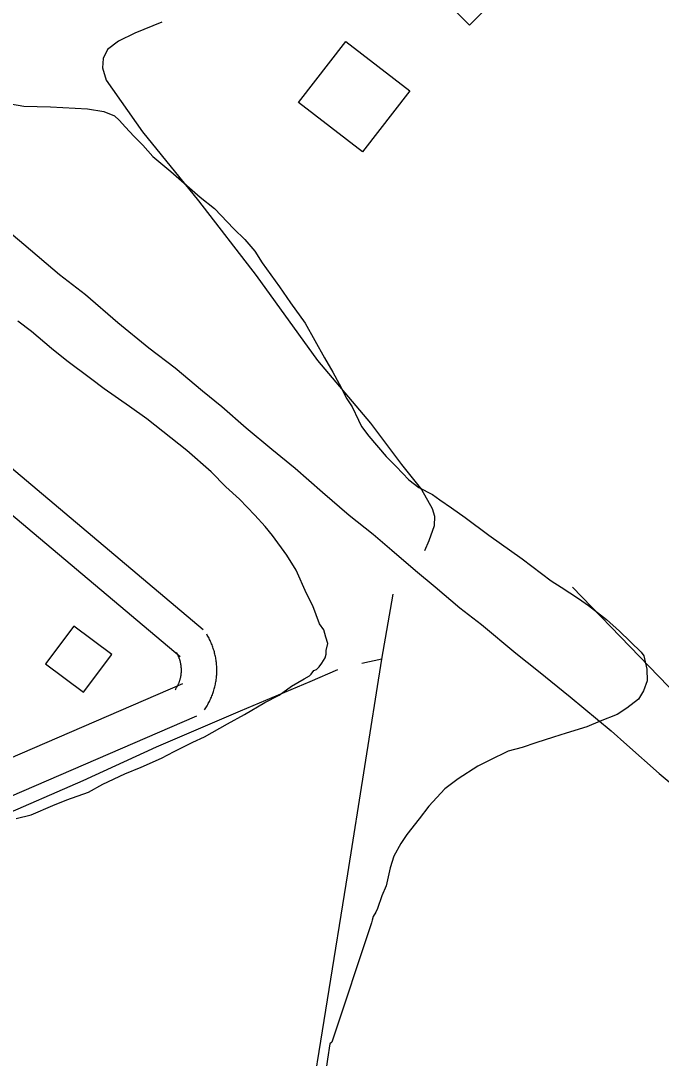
# Model space of a CAD drawing. Extents: x 3540316 to 3578335, y 553172 to 578787.
# Drawn here: x 3552140 to 3552683, y 567972 to 568851 of the extents above; entities that cross this region are included whole.
import ezdxf

# ---------------------------------------------------------------- set-up
doc = ezdxf.new("R2010")
doc.units = 0
for name, color, linetype in [('V-BLDG-OTLN', 7, 'Continuous'), ('V-DTCH-CNTR', 7, 'Continuous'), ('V-RAIL-TRAK', 7, 'Continuous'), ('V-ROAD-CNTR', 7, 'Continuous'), ('V-SITE-VEGE', 7, 'Continuous'), ('V-TOPO-SHOR', 7, 'Continuous')]:
    doc.layers.add(name, color=color, linetype=linetype)

msp = doc.modelspace()

# ---------------------------------------------------------------- linework, layer by layer
at = {"layer": 'V-BLDG-OTLN'}
for points in [[(3552513.24, 568959.89), (3552573.37, 568899.51), (3552520.43, 568846.8), (3552489.43, 568877.94), (3552505.12, 568893.56), (3552476, 568922.8)], [(3552375.52, 568781.45), (3552415.54, 568833.17), (3552469.75, 568791.22), (3552429.73, 568739.5)], [(3552185.23, 568337.83), (3552161.29, 568305.78), (3552193.34, 568281.85), (3552217.28, 568313.9)]]:
    msp.add_lwpolyline(points, close=True, dxfattribs=at)
at = {"layer": 'V-DTCH-CNTR'}
msp.add_lwpolyline([(3552607.68, 568370.94), (3552721.19, 568253.43), (3552850.98, 568131.41), (3552944.13, 568050.07), (3553044.98, 567961.49), (3553159.38, 567862.52), (3553298.66, 567740.95), (3553453.86, 567619.27)], dxfattribs=at)
at = {"layer": 'V-RAIL-TRAK'}
msp.add_lwpolyline([(3552102.9, 568694.66), (3552142.86, 568661.38), (3552173.09, 568635.65), (3552195.05, 568618.74), (3552222.59, 568595.17), (3552248.87, 568573.58), (3552271, 568556.67), (3552294.22, 568537.05), (3552310.6, 568523.92), (3552331.12, 568505.93), (3552352.89, 568487.76), (3552372.69, 568471.56), (3552395.91, 568451.23), (3552418.41, 568431.8), (3552438.74, 568415.61), (3552454.76, 568402.29), (3552474.74, 568385.02), (3552491.48, 568370.99), (3552512.35, 568353.36), (3552530.71, 568339.32), (3552559.69, 568315.03), (3552578.76, 568299.56), (3552605.76, 568277.97), (3552640.5, 568249), (3552653.64, 568237.31), (3552680.99, 568212.84), (3552706.73, 568191.43)], dxfattribs=at)
at = {"layer": 'V-ROAD-CNTR'}
for points in [[(3552294.65, 568334.69), (3551995.01, 568587.02)], [(3552275.33, 568311.75), (3551975.69, 568564.07)], [(3552295.93, 568267.01), (3552296.47, 568267.79), (3552297.05, 568268.69), (3552297.56, 568269.51), (3552298.09, 568270.38), (3552298.63, 568271.31), (3552299.11, 568272.17), (3552299.6, 568273.07), (3552300.09, 568274.03), (3552300.54, 568274.94), (3552300.98, 568275.88), (3552301.38, 568276.79), (3552301.79, 568277.72), (3552302.19, 568278.71), (3552302.56, 568279.68), (3552302.9, 568280.61), (3552303.24, 568281.58), (3552303.57, 568282.57), (3552303.88, 568283.56), (3552304.16, 568284.57), (3552304.42, 568285.52), (3552304.68, 568286.53), (3552304.92, 568287.55), (3552305.13, 568288.53), (3552305.33, 568289.55), (3552305.51, 568290.56), (3552305.67, 568291.57), (3552305.82, 568292.58), (3552305.95, 568293.62), (3552306.06, 568294.67), (3552306.15, 568295.65), (3552306.23, 568296.67), (3552306.29, 568297.72), (3552306.32, 568298.77), (3552306.34, 568299.75), (3552306.35, 568300.79), (3552306.33, 568301.87), (3552306.3, 568302.84), (3552306.25, 568303.86), (3552306.18, 568304.93), (3552306.09, 568305.94), (3552305.99, 568306.97), (3552305.86, 568307.96), (3552305.73, 568308.97), (3552305.56, 568310.04), (3552305.39, 568311.03), (3552305.2, 568312.02), (3552304.98, 568313.07), (3552304.76, 568314.05), (3552304.52, 568315.03), (3552304.25, 568316.03), (3552303.97, 568317.02), (3552303.66, 568318.04), (3552303.35, 568319), (3552303.04, 568319.93), (3552302.67, 568320.95), (3552302.3, 568321.92), (3552301.94, 568322.83), (3552301.53, 568323.8), (3552301.1, 568324.76), (3552300.68, 568325.68), (3552300.25, 568326.56), (3552299.78, 568327.5), (3552299.28, 568328.44), (3552298.79, 568329.33), (3552298.28, 568330.21), (3552297.88, 568330.88)], [(3552271.16, 568283.93), (3552271.5, 568284.42), (3552271.75, 568284.81), (3552272.04, 568285.28), (3552272.32, 568285.73), (3552272.55, 568286.12), (3552272.81, 568286.6), (3552273.05, 568287.04), (3552273.26, 568287.45), (3552273.49, 568287.91), (3552273.7, 568288.37), (3552273.92, 568288.86), (3552274.12, 568289.33), (3552274.3, 568289.76), (3552274.48, 568290.23), (3552274.66, 568290.73), (3552274.83, 568291.21), (3552274.98, 568291.68), (3552275.13, 568292.15), (3552275.27, 568292.63), (3552275.41, 568293.15), (3552275.53, 568293.63), (3552275.64, 568294.1), (3552275.75, 568294.62), (3552275.85, 568295.1), (3552275.94, 568295.6), (3552276.02, 568296.11), (3552276.09, 568296.61), (3552276.15, 568297.09), (3552276.2, 568297.57), (3552276.25, 568298.12), (3552276.29, 568298.63), (3552276.32, 568299.11), (3552276.33, 568299.59), (3552276.34, 568300.14), (3552276.35, 568300.63), (3552276.34, 568301.09), (3552276.32, 568301.65), (3552276.3, 568302.17), (3552276.27, 568302.62), (3552276.22, 568303.15), (3552276.17, 568303.64), (3552276.11, 568304.16), (3552276.04, 568304.67), (3552275.97, 568305.13), (3552275.88, 568305.65), (3552275.78, 568306.16), (3552275.68, 568306.62), (3552275.57, 568307.13), (3552275.44, 568307.63), (3552275.32, 568308.11), (3552275.18, 568308.61), (3552275.04, 568309.05), (3552274.88, 568309.55), (3552274.7, 568310.07), (3552274.55, 568310.5), (3552274.37, 568310.96), (3552274.17, 568311.48), (3552273.98, 568311.92), (3552273.79, 568312.36), (3552273.57, 568312.82), (3552273.33, 568313.32), (3552273.11, 568313.75), (3552272.89, 568314.17), (3552272.64, 568314.62), (3552272.38, 568315.07), (3552272.1, 568315.55)], [(3552076.73, 568202.57), (3552277.61, 568289.24)], [(3552088.61, 568175.03), (3552289.49, 568261.7)]]:
    msp.add_lwpolyline(points, dxfattribs=at)
at = {"layer": 'V-SITE-VEGE'}
for points in [[(3552115.27, 568783.1), (3552142.73, 568778.17), (3552165.56, 568777.74), (3552196.77, 568775.91), (3552210.5, 568773.83), (3552219.68, 568770.16), (3552223.53, 568766.41), (3552228.95, 568760.41), (3552235.9, 568752.9), (3552243.62, 568745.4), (3552252.12, 568735.64), (3552267.52, 568722.93), (3552292.18, 568701.23), (3552304.49, 568691.52), (3552320.72, 568674.26), (3552329.98, 568665.26), (3552338.48, 568655.5), (3552344.71, 568645.7), (3552359.46, 568625.37), (3552368.79, 568611.81), (3552381.21, 568594.5), (3552397.61, 568565.07), (3552404.63, 568553), (3552410.1, 568543.19), (3552416.37, 568530.35), (3552421.03, 568523.57), (3552426.52, 568512.24), (3552428.88, 568506.95), (3552435.08, 568498.67), (3552449.79, 568481.39), (3552458.27, 568473.14), (3552469.09, 568461.89), (3552477.55, 568455.17), (3552489.05, 568449.25), (3552495.2, 568444.78), (3552505.19, 568438.07), (3552516.71, 568429.87), (3552536.71, 568414.95), (3552565.15, 568394.82), (3552589.76, 568376.16), (3552598.2, 568370.96), (3552612.8, 568361.28), (3552621.25, 568355.32), (3552636.64, 568343.37), (3552647.43, 568333.64), (3552665.94, 568315.65), (3552668.27, 568312.64), (3552670.72, 568301.27), (3552670.86, 568291.38), (3552667.94, 568282.97), (3552663.48, 568276.06), (3552653.7, 568268.31), (3552645.41, 568262.87), (3552631.04, 568257.33), (3552619.7, 568252.6), (3552602.28, 568247.03), (3552591.68, 568243.83), (3552576.53, 568239.05), (3552565.18, 568235.08), (3552553.06, 568231.86), (3552537.2, 568224.02), (3552527.37, 568219.32), (3552510.8, 568208.43), (3552499.51, 568199.89), (3552486.03, 568185.25), (3552477.82, 568174.48), (3552467.36, 568161.4), (3552462.15, 568153.71), (3552456.22, 568142.98), (3552453.32, 568133.05), (3552449.73, 568117.78), (3552446.05, 568109.36), (3552442.4, 568098.66), (3552440.93, 568095.59), (3552438.7, 568091.76), (3552437.98, 568088.7), (3552437.26, 568086.41), (3552403.73, 567985.51)], [(3552136.26, 568174.85), (3552149.15, 568178.08), (3552167.29, 568185.95), (3552179.39, 568190.69), (3552197.56, 568197.04), (3552209.63, 568204.06), (3552228.52, 568212.7), (3552242.13, 568218.22), (3552259.51, 568226.08), (3552270.08, 568231.56), (3552285.94, 568239.4), (3552295.77, 568244.1), (3552315.38, 568255.04), (3552329.72, 568262.85), (3552347.07, 568272.99), (3552359.15, 568279.25), (3552369.69, 568287.01), (3552380.25, 568293.25), (3552384.78, 568295.6), (3552386.28, 568297.14), (3552388.52, 568300.21), (3552390.79, 568301.01), (3552393.04, 568303.33), (3552395.27, 568306.4), (3552398.25, 568311.01), (3552398.96, 568314.06), (3552398.92, 568317.1), (3552400.35, 568323.21), (3552398.75, 568328.51), (3552397.15, 568334.58), (3552393.27, 568339.84), (3552387.72, 568354.98), (3552382.24, 568365.55), (3552373.59, 568385.2), (3552365.8, 568398.02), (3552353.39, 568414.57), (3552347.19, 568422.09), (3552338.68, 568431.86), (3552325.56, 568445.36), (3552314, 568455.84), (3552301.64, 568468.59), (3552280.84, 568486.55), (3552246.98, 568513.44), (3552232.37, 568523.88), (3552210.86, 568538.78), (3552199.32, 568547.74), (3552179.32, 568562.67), (3552166.24, 568573.13), (3552149.3, 568587.33), (3552137.76, 568596.3)], [(3552403.73, 567985.51), (3552402.23, 567983.97), (3552400.14, 567971.01), (3552398.76, 567961.1), (3552394.39, 567947.34), (3552392.28, 567935.9), (3552389.48, 567919.13), (3552388.02, 567914.54), (3552386.67, 567903.11), (3552384.53, 567893.19), (3552382.46, 567878.71), (3552380.31, 567869.55), (3552378.23, 567855.06), (3552377.61, 567845.93), (3552372.65, 567820.75), (3552370.6, 567804.75), (3552369.95, 567797.13), (3552368.61, 567784.18), (3552368, 567774.29), (3552366.61, 567765.13), (3552366.07, 567749.91)]]:
    msp.add_lwpolyline(points, dxfattribs=at)
at = {"layer": 'V-TOPO-SHOR'}
msp.add_line((3552446.08, 568309.79), (3552429.11, 568306.07), dxfattribs=at)
for points in [[(3552259.82, 568849.45), (3552236.88, 568840.15), (3552222.94, 568833.33), (3552213.64, 568826.2), (3552209.92, 568818.76), (3552209.61, 568810.7), (3552212.71, 568800.47), (3552243.4, 568756.47), (3552290.84, 568698.2), (3552339.82, 568634.98), (3552391.59, 568562.78), (3552436.54, 568509.78), (3552462.89, 568474.76), (3552479.63, 568453.69), (3552488.93, 568437.58), (3552490.79, 568431.06), (3552490.48, 568422.7), (3552485.84, 568409.99), (3552482.43, 568401.62)], [(3552600.58, 567349.77), (3552509.86, 567461.67), (3552397.92, 567602.74), (3552364.5, 567648.35), (3552357.07, 567660.55), (3552352.83, 567676.99), (3552363.42, 567776.71), (3552383.02, 567914.62), (3552417.47, 568127.85), (3552446.08, 568309.79), (3552455.62, 568364.95)], [(3551735.17, 568280), (3551796.24, 568226.08), (3551861.03, 568163.48), (3551905.66, 568124.13), (3551928.91, 568104.3), (3551937.28, 568100.27), (3551944.72, 568100.58), (3551955.26, 568103.37), (3552017.86, 568131.27), (3552056.6, 568149.26), (3552120.14, 568175.3), (3552192.97, 568206.93), (3552255.26, 568235.45), (3552326.55, 568266.15), (3552385.43, 568290.95), (3552408.99, 568301.19)]]:
    msp.add_lwpolyline(points, dxfattribs=at)

doc.saveas('drawing.dxf')
